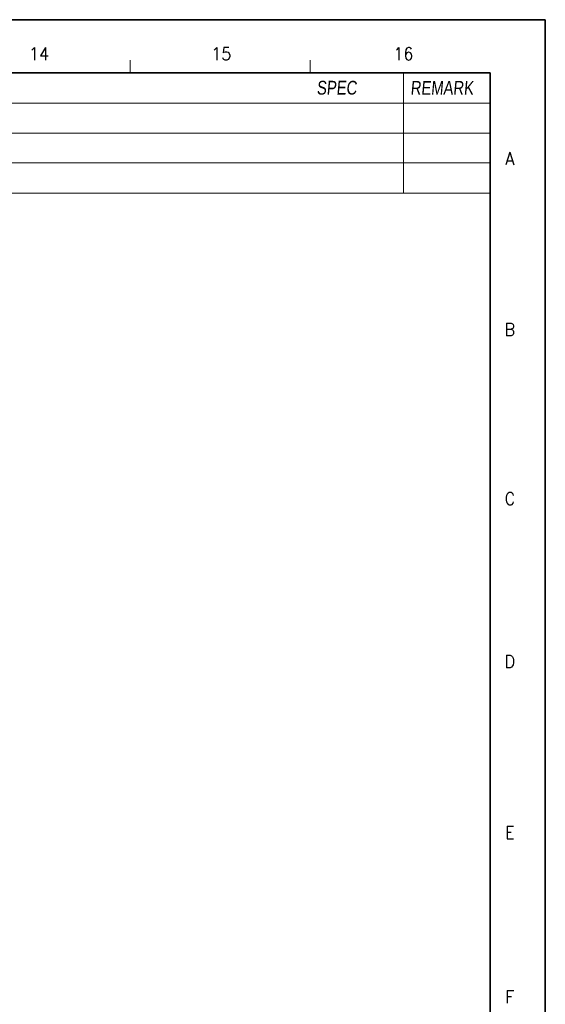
# Model space of a CAD drawing. Header units: millimetres. Extents: x 4065 to 8083, y -652 to 5416.
# Tile 278 of 278: x 5124 to 5332, y 5015 to 5405. Entities that reach past the tile are written whole.
import ezdxf
from ezdxf.enums import TextEntityAlignment as Align

# ---------------------------------------------------------------- set-up
doc = ezdxf.new("R2010")
doc.units = ezdxf.units.MM
doc.header["$LTSCALE"] = 0.8
doc.layers.get('0').update_dxf_attribs({"linetype": 'CONTINUOUS', "lineweight": 0})
doc.styles.get("Standard").update_dxf_attribs({"font": 'romans.shx', "width": 0.8, "oblique": 5, "bigfont": 'whgtxt.shx'})

msp = doc.modelspace()

# ---------------------------------------------------------------- linework, layer by layer
at = {"color": 7, "linetype": 'Continuous'}
for p, q in [((5167.958, 5383.651), (5167.958, 5388.631)), ((5239.178, 5383.651), (5239.178, 5388.631)), ((5239.178, 5383.651), (5239.178, 5388.631))]:
    msp.add_line(p, q, dxfattribs=at)
at = {"color": 7, "linetype": 'Continuous', "lineweight": 35}
for p in [(4170.872, 5383.651), (5310.399, 4585.783)]:
    msp.add_line(p, (5310.399, 5383.651), dxfattribs=at)
at = {"color": 7}
for p, q in [((5276.034, 5383.651), (5276.034, 5336.049)), ((5046.933, 5371.698), (5310.399, 5371.698)), ((5046.933, 5359.745), (5310.399, 5359.745)), ((5046.933, 5348.002), (5310.399, 5348.002)), ((5046.933, 5336.049), (5310.399, 5336.049))]:
    msp.add_line(p, q, dxfattribs=at)
at = {"color": 7, "linetype": 'Continuous', "lineweight": 35}
msp.add_lwpolyline([(5332.145, 5404.717), (4144.145, 5404.717), (4144.145, 4564.717), (5332.145, 4564.717)], close=True, dxfattribs=at)

# ---------------------------------------------------------------- texts
at = {"color": 7, "linetype": 'Continuous', "width": 0.933333}
for s, height, p in [('14', 4.9805, (5131.91, 5391.219)), ('15', 4.9805, (5203.967, 5391.219)), ('16', 4.9805, (5276.023, 5391.219)), ('A', 4.98, (5318.124, 5349.732)), ('B', 4.98, (5318.124, 5282.042)), ('C', 4.98, (5318.124, 5215.08)), ('D', 4.98, (5318.124, 5150.666)), ('E', 4.98, (5318.124, 5082.976)), ('F', 4.98, (5318.124, 5017.834))]:
    msp.add_text(s, height=height, dxfattribs=at).set_placement(p, align=Align.MIDDLE_CENTER)
at = {"linetype": 'Continuous', "char_height": 5.45419, "attachment_point": 1}
for s, insert in [('{\\fㅁㅌㅈㅂ|b0|i0|c129|p50;SPEC}', (5241.679, 5380.514)), ('{\\fㅁㅌㅈㅂ|b0|i0|c129|p50;REMARK}', (5278.763, 5380.455))]:
    msp.add_mtext(s, dxfattribs=dict(at, insert=insert))

doc.saveas('drawing.dxf')
